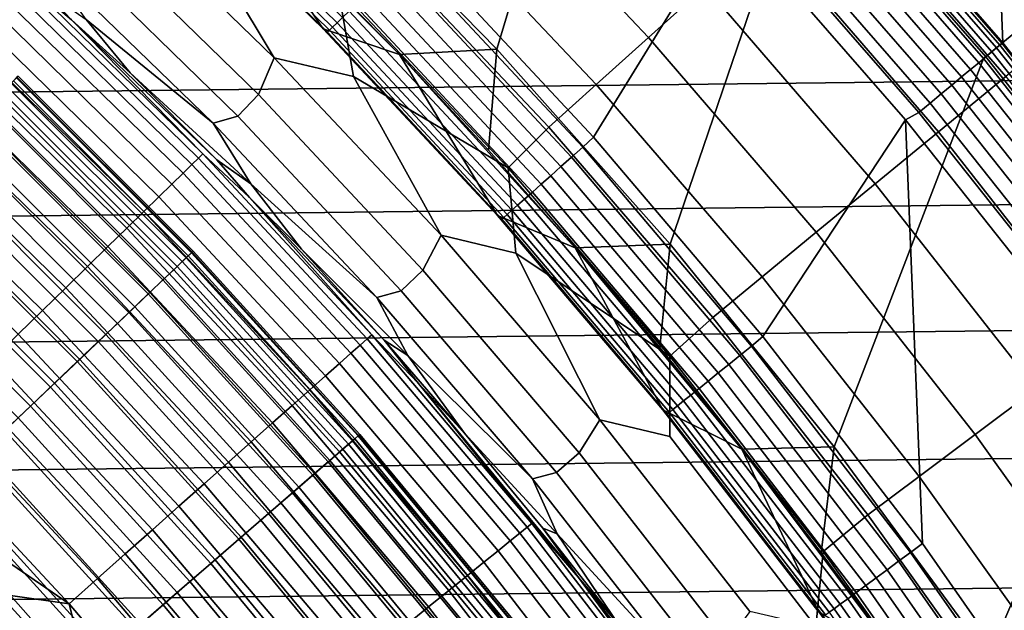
# Model space of a CAD drawing. Header units: metres. Extents: x -109 to 109, y -342 to 66.
# Tile 421 of 512: x 14.5 to 18.47, y 13.04 to 15.43. Entities that reach past the tile are written whole.
import ezdxf

# ---------------------------------------------------------------- set-up
doc = ezdxf.new("R2010")
doc.units = ezdxf.units.M
doc.layers.add('solid_K_24_62_16_000B91', color=7, linetype='CONTINUOUS')

msp = doc.modelspace()

# ---------------------------------------------------------------- linework, layer by layer
at = {"layer": 'solid_K_24_62_16_000B91'}
for points in [[(17.736244, 16.168659, 31), (18.464031, 15.332304, 31), (18.281128, 19.986979, 31)], [(18.464031, 15.332304, 31), (19.152418, 14.463225, 31), (19.15999, 19.146114, 31), (18.281128, 19.986979, 31)], [(15.687549, 16.059368, 34.599998), (16.101273, 17.662361, 34.599998), (16.900074, 16.899632, 34.599998), (16.422916, 15.306545, 34.599998)], [(16.422916, 15.306545, 34.599998), (16.900074, 16.899632, 34.599998), (17.662209, 16.10144, 34.599998), (17.122087, 14.520212, 34.599998)], [(16.094181, 15.723463, 34), (16.813553, 14.951735, 34), (17.359108, 15.840181, 34), (16.608578, 16.625435, 34)], [(17.034887, 15.353917, -24.327097), (16.322817, 16.108873, -24.327097), (16.541517, 16.324699, -23.93474), (17.263128, 15.559628, -23.93474)], [(17.883921, 16.303537, 34.900002), (18.617741, 15.460262, 34.900002), (18.386925, 15.268626, 34.599998), (17.662209, 16.10144, 34.599998)], [(18.476368, 15.196112, -23.208817), (17.76996, 16.016443, -23.208817), (18.046722, 16.265902, -22.877867), (18.764132, 15.432793, -22.877867)], [(20.933084, 16.184866, 84.926178), (-21.297634, 15.704048, 84.926178), (-21.651068, 15.215158, 84.926178), (21.297628, 15.704056, 84.926178)], [(17.73358, 16.166292, 33.559608), (18.461271, 15.330046, 33.559608), (18.464014, 15.332324, 33.5), (17.736214, 16.168695, 33.5)], [(17.736214, 16.168695, 33.5), (18.464014, 15.332324, 33.5), (18.464031, 15.332304, 31), (17.736244, 16.168659, 31)], [(15.778442, 15.41279, 34.268066), (15.038668, 16.135422, 34.268066), (15.021794, 16.117317, 34.323208), (15.760738, 15.395497, 34.323208)], [(15.800776, 15.434607, 34.216316), (15.059954, 16.15826, 34.216316), (15.038668, 16.135422, 34.268066), (15.778442, 15.41279, 34.268066)], [(18.420126, 15.295878, 33.731934), (17.694056, 16.130262, 33.731934), (17.670982, 16.10923, 33.783684), (18.396109, 15.275933, 33.783684)], [(18.439167, 15.311689, 33.676792), (17.712345, 16.146936, 33.676792), (17.694056, 16.130262, 33.731934), (18.420126, 15.295878, 33.731934)], [(18.452948, 15.323133, 33.619072), (17.725584, 16.159004, 33.619072), (17.712345, 16.146936, 33.676792), (18.439167, 15.311689, 33.676792)], [(18.461271, 15.330046, 33.559608), (17.73358, 16.166292, 33.559608), (17.725584, 16.159004, 33.619072), (18.452948, 15.323133, 33.619072)], [(14.523363, 15.582537, -29.41346), (13.956932, 16.107208, -29.262819), (14.585485, 15.554996, -28.956398), (14.707539, 15.424863, -29.262819)], [(15.55635, 15.556349, 34.5), (15.181739, 15.922149, 34.5), (14.984958, 16.107483, 37.75), (15.722597, 15.388306, 37.75)], [(15.285341, 16.030622, 37.599998), (15.722597, 15.388306, 37.75), (14.984958, 16.107483, 37.75)], [(15.747924, 15.382979, 34.380928), (15.00958, 16.104212, 34.380928), (15.002203, 16.096298, 34.440392), (15.740184, 15.37542, 34.440392)], [(15.740184, 15.37542, 34.440392), (15.002203, 16.096298, 34.440392), (15.55635, 15.556349, 34.5)], [(15.760738, 15.395497, 34.323208), (15.021794, 16.117317, 34.323208), (15.00958, 16.104212, 34.380928), (15.747924, 15.382979, 34.380928)], [(16.824547, 15.164344, -24.737186), (16.121269, 15.909978, -24.737186), (16.322817, 16.108873, -24.327097), (17.034887, 15.353917, -24.327097)], [(17.122087, 14.520212, 34.599998), (17.662209, 16.10144, 34.599998), (18.386925, 15.268626, 34.599998), (17.784119, 13.701372, 34.599998)], [(18.396109, 15.275933, 33.783684), (17.670982, 16.10923, 33.783684), (17.643465, 16.084145, 33.831291), (18.36746, 15.252145, 33.831291)], [(16.030857, 15.285094, 34.900002), (15.662587, 15.662243, 34.900002), (15.687549, 16.059368, 34.599998), (16.422916, 15.306545, 34.599998)], [(18.334604, 15.224861, 33.874054), (17.611904, 16.055372, 33.874054), (17.576759, 16.023333, 33.911354), (18.298018, 15.19448, 33.911354)], [(18.36746, 15.252145, 33.831291), (17.643465, 16.084145, 33.831291), (17.611904, 16.055372, 33.874054), (18.334604, 15.224861, 33.874054)], [(16.030622, 15.285341, 37.599998), (15.722597, 15.388306, 37.75), (15.285341, 16.030622, 37.599998)], [(15.285341, 16.030622, 37.599998), (15.662587, 15.662243, 34.900002), (16.030857, 15.285094, 34.900002), (16.030622, 15.285341, 37.599998)], [(18.204458, 14.972477, -23.561533), (17.508448, 15.780736, -23.561533), (17.76996, 16.016443, -23.208817), (18.476368, 15.196112, -23.208817)], [(18.298018, 15.19448, 33.911354), (17.576759, 16.023333, 33.911354), (17.538546, 15.988497, 33.942642), (18.258236, 15.161446, 33.942642)], [(18.258236, 15.161446, 33.942642), (17.538546, 15.988497, 33.942642), (17.497822, 15.951371, 33.967464), (18.215839, 15.126241, 33.967464)], [(14.820404, 15.956532, -26.524464), (15.525046, 15.271812, -26.524464), (15.461105, 15.123929, -26.999956), (14.766891, 15.802467, -26.999956)], [(15.160797, 15.87976, -26.058783), (15.525046, 15.271812, -26.524464), (14.820404, 15.956532, -26.524464)], [(18.215839, 15.126241, 33.967464), (17.497822, 15.951371, 33.967464), (17.455181, 15.9125, 33.985455), (18.17145, 15.08938, 33.985455)], [(18.916716, 15.097927, 37.480381), (18.617893, 15.460079, 37.401829), (18.202284, 15.952004, 37.480381)], [(18.916716, 15.097927, 37.480381), (18.202284, 15.952004, 37.480381), (18.588095, 15.515179, 37.558521)], [(16.121269, 15.909978, -24.737186), (16.824547, 15.164344, -24.737186), (16.632864, 14.991592, -25.16353), (15.937598, 15.728731, -25.16353)], [(18.17145, 15.08938, 33.985455), (17.455181, 15.9125, 33.985455), (17.411249, 15.87245, 33.996353), (18.125715, 15.051402, 33.996353)], [(18.973551, 15.066098, 37.635696), (18.258488, 15.925155, 37.635696), (18.659203, 15.487122, 37.711193)], [(18.588095, 15.515179, 37.558521), (18.258488, 15.925155, 37.635696), (18.973551, 15.066098, 37.635696)], [(15.781659, 15.55647, -25.604593), (15.845578, 15.19652, -26.058783), (15.525046, 15.271812, -26.524464), (15.160797, 15.87976, -26.058783)], [(18.125715, 15.051402, 33.996353), (17.411249, 15.87245, 33.996353), (17.359108, 15.840181, 34), (18.072548, 15.021085, 34)], [(16.813553, 14.951735, 34), (17.495951, 14.147143, 34), (18.072548, 15.021085, 34), (17.359108, 15.840181, 34)], [(14.766891, 15.802467, -26.999956), (15.461105, 15.123929, -26.999956), (15.378493, 15.036206, -27.483545), (14.688601, 15.710842, -27.483545)], [(17.949389, 14.762693, -23.93474), (17.263128, 15.559628, -23.93474), (17.508448, 15.780736, -23.561533), (18.204458, 14.972477, -23.561533)], [(21.297628, 15.704056, 84.926178), (-21.651068, 15.215158, 84.926178), (-21.993343, 14.718262, 84.926178), (21.651062, 15.215167, 84.926178)], [(15.378493, 15.036206, -27.483545), (15.278309, 15.008195, -27.97349), (14.586724, 15.681202, -27.97349), (14.688601, 15.710842, -27.483545)], [(15.937598, 15.728731, -25.16353), (16.632864, 14.991592, -25.16353), (16.468561, 14.827374, -25.604593), (15.781659, 15.55647, -25.604593)], [(16.769518, 14.910562, 34.003647), (16.813553, 14.951735, 34), (16.094181, 15.723463, 34), (16.052195, 15.680199, 34.003647)], [(14.586724, 15.681202, -27.97349), (15.278309, 15.008195, -27.97349), (14.766668, 15.426724, -28.468019)], [(16.769518, 14.910562, 34.003647), (16.052195, 15.680199, 34.003647), (16.009668, 15.638658, 34.014545), (16.72509, 14.87106, 34.014545)], [(16.72509, 14.87106, 34.014545), (16.009668, 15.638658, 34.014545), (15.968393, 15.59834, 34.032536), (16.681973, 14.832721, 34.032536)], [(14.523363, 15.582537, -29.41346), (15.237789, 14.884667, -29.41346), (15.220102, 14.86739, -29.565153), (14.506505, 15.564449, -29.565153)], [(14.523363, 15.582537, -29.41346), (14.707539, 15.424863, -29.262819), (15.237789, 14.884667, -29.41346)], [(16.681973, 14.832721, 34.032536), (15.968393, 15.59834, 34.032536), (15.928973, 15.559833, 34.057358), (16.640789, 14.796103, 34.057358)], [(14.480886, 15.536962, -29.714186), (15.193222, 14.841132, -29.714186), (15.157346, 14.806087, -29.859468), (14.446692, 15.500273, -29.859468)], [(14.506505, 15.564449, -29.565153), (15.220102, 14.86739, -29.565153), (15.193222, 14.841132, -29.714186), (14.480886, 15.536962, -29.714186)], [(14.766668, 15.426724, -28.468019), (14.94351, 15.211371, -28.956398), (14.707539, 15.424863, -29.262819), (14.585485, 15.554996, -28.956398)], [(15.740184, 15.37542, 34.440392), (15.55635, 15.556349, 34.5), (15.722597, 15.388306, 37.75), (15.922149, 15.181738, 34.5)], [(15.781659, 15.55647, -25.604593), (16.468561, 14.827374, -25.604593), (15.845578, 15.19652, -26.058783)], [(16.640789, 14.796103, 34.057358), (15.928973, 15.559833, 34.057358), (15.891983, 15.5237, 34.088646), (16.602146, 14.761744, 34.088646)], [(17.712074, 14.567519, -24.327097), (17.034887, 15.353917, -24.327097), (17.263128, 15.559628, -23.93474), (17.949389, 14.762693, -23.93474)], [(14.446692, 15.500273, -29.859468), (15.157346, 14.806087, -29.859468), (15.112734, 14.762509, -29.999943), (14.404171, 15.454652, -29.999943)], [(16.602146, 14.761744, 34.088646), (15.891983, 15.5237, 34.088646), (15.857964, 15.490469, 34.125946), (16.566607, 14.730145, 34.125946)], [(14.404171, 15.454652, -29.999943), (15.112734, 14.762509, -29.999943), (15.059711, 14.710716, -30.134586), (14.353635, 15.400431, -30.134586)], [(16.534691, 14.701766, 34.168709), (15.827413, 15.460626, 34.168709), (15.800776, 15.434607, 34.216316), (16.506865, 14.677024, 34.216316)], [(16.566607, 14.730145, 34.125946), (15.857964, 15.490469, 34.125946), (15.827413, 15.460626, 34.168709), (16.534691, 14.701766, 34.168709)], [(18.617741, 15.460262, 34.900002), (19.312159, 14.583571, 34.900002), (19.072733, 14.402808, 34.599998), (18.386925, 15.268626, 34.599998)], [(15.237789, 14.884667, -29.41346), (14.707539, 15.424863, -29.262819), (15.293441, 14.859508, -28.956398), (15.42483, 14.707573, -29.262819)], [(14.94351, 15.211371, -28.956398), (15.293441, 14.859508, -28.956398), (14.707539, 15.424863, -29.262819)], [(15.278309, 15.008195, -27.97349), (15.430389, 14.762838, -28.468019), (14.94351, 15.211371, -28.956398), (14.766668, 15.426724, -28.468019)], [(16.483532, 14.656279, 34.268066), (15.778442, 15.41279, 34.268066), (15.760738, 15.395497, 34.323208), (16.465038, 14.639834, 34.323208)], [(16.506865, 14.677024, 34.216316), (15.800776, 15.434607, 34.216316), (15.778442, 15.41279, 34.268066), (16.483532, 14.656279, 34.268066)], [(14.353635, 15.400431, -30.134586), (15.059711, 14.710716, -30.134586), (14.998667, 14.651086, -30.262415), (14.295452, 15.338004, -30.262415)], [(16.278931, 14.798528, 34.5), (15.922149, 15.181738, 34.5), (15.722597, 15.388306, 37.75), (16.425758, 14.635384, 37.75)], [(16.030622, 15.285341, 37.599998), (16.425758, 14.635384, 37.75), (15.722597, 15.388306, 37.75)], [(16.451651, 14.627931, 34.380928), (15.747924, 15.382979, 34.380928), (15.740184, 15.37542, 34.440392), (16.443565, 14.620742, 34.440392)], [(15.740184, 15.37542, 34.440392), (15.922149, 15.181738, 34.5), (16.278931, 14.798528, 34.5)], [(16.443565, 14.620742, 34.440392), (15.740184, 15.37542, 34.440392), (16.278931, 14.798528, 34.5)], [(16.465038, 14.639834, 34.323208), (15.760738, 15.395497, 34.323208), (15.747924, 15.382979, 34.380928), (16.451651, 14.627931, 34.380928)], [(14.295452, 15.338004, -30.262415), (14.998667, 14.651086, -30.262415), (14.930043, 14.584053, -30.382496), (14.230046, 15.267828, -30.382496)], [(17.493372, 14.387656, -24.737186), (16.824547, 15.164344, -24.737186), (17.034887, 15.353917, -24.327097), (17.712074, 14.567519, -24.327097)], [(16.030857, 15.285094, 34.900002), (16.422916, 15.306545, 34.599998), (16.38986, 14.899496, 34.900002)], [(16.739656, 14.505392, 34.900002), (16.38986, 14.899496, 34.900002), (16.422916, 15.306545, 34.599998), (17.122087, 14.520212, 34.599998)], [(19.106888, 14.428852, 33.731934), (18.420126, 15.295878, 33.731934), (18.396109, 15.275933, 33.783684), (19.081974, 14.410038, 33.783684)], [(19.126638, 14.443767, 33.676792), (18.439167, 15.311689, 33.676792), (18.420126, 15.295878, 33.731934), (19.106888, 14.428852, 33.731934)], [(19.140934, 14.454562, 33.619072), (18.452948, 15.323133, 33.619072), (18.439167, 15.311689, 33.676792), (19.126638, 14.443767, 33.676792)], [(19.149569, 14.461082, 33.559608), (18.461271, 15.330046, 33.559608), (18.452948, 15.323133, 33.619072), (19.140934, 14.454562, 33.619072)], [(18.461271, 15.330046, 33.559608), (19.149569, 14.461082, 33.559608), (19.152412, 14.463232, 33.5), (18.464014, 15.332324, 33.5)], [(18.464014, 15.332324, 33.5), (19.152412, 14.463232, 33.5), (19.152418, 14.463225, 31), (18.464031, 15.332304, 31)], [(14.230046, 15.267828, -30.382496), (14.930043, 14.584053, -30.382496), (14.854342, 14.510106, -30.493958), (14.157894, 15.190414, -30.493958)], [(15.525046, 15.271812, -26.524464), (16.198086, 14.556006, -26.524464), (16.124174, 14.414924, -26.999956), (15.461105, 15.123929, -26.999956)], [(15.845578, 15.19652, -26.058783), (16.198086, 14.556006, -26.524464), (15.525046, 15.271812, -26.524464)], [(16.739897, 14.505116, 37.599998), (16.425758, 14.635384, 37.75), (16.030622, 15.285341, 37.599998)], [(16.739897, 14.505116, 37.599998), (16.030622, 15.285341, 37.599998), (16.38986, 14.899496, 34.900002), (16.739656, 14.505392, 34.900002)], [(16.030622, 15.285341, 37.599998), (16.030857, 15.285094, 34.900002), (16.38986, 14.899496, 34.900002)], [(17.784119, 13.701372, 34.599998), (18.386925, 15.268626, 34.599998), (19.072733, 14.402808, 34.599998), (18.406809, 12.852705, 34.599998)], [(19.081974, 14.410038, 33.783684), (18.396109, 15.275933, 33.783684), (18.36746, 15.252145, 33.831291), (19.052259, 14.387598, 33.831291)], [(21.651062, 15.215167, 84.926178), (-21.993343, 14.718262, 84.926178), (-22.324163, 14.213779, 84.926178), (21.993338, 14.71827, 84.926178)], [(19.018177, 14.36186, 33.874054), (18.334604, 15.224861, 33.874054), (18.298018, 15.19448, 33.911354), (18.980227, 14.333201, 33.911354)], [(19.052259, 14.387598, 33.831291), (18.36746, 15.252145, 33.831291), (18.334604, 15.224861, 33.874054), (19.018177, 14.36186, 33.874054)], [(14.157894, 15.190414, -30.493958), (14.854342, 14.510106, -30.493958), (14.772115, 14.429784, -30.595985), (14.079522, 15.106327, -30.595985)], [(14.44937, 15.154064, -32.508709), (15.154064, 14.44937, -32.508709), (15.178654, 14.472816, -32.670647), (14.472816, 15.178654, -32.670647)], [(14.484904, 15.191331, -63.279659), (15.191331, 14.484904, -63.279659), (15.169505, 14.464093, -63.563889), (14.464093, 15.169505, -63.563889)], [(14.472816, 15.178654, -32.670647), (15.178654, 14.472816, -32.670647), (15.193471, 14.486945, -32.834843), (14.486945, 15.193471, -32.834843)], [(15.191331, 14.484904, -63.279659), (14.484904, 15.191331, -63.279659), (14.491659, 15.198415, -63), (15.198415, 14.491659, -63)], [(14.486945, 15.193471, -32.834843), (15.193471, 14.486945, -32.834843), (15.198416, 14.491658, -33), (14.49166, 15.198414, -33)], [(14.49166, 15.198414, -33), (15.198416, 14.491658, -33), (15.198415, 14.491659, -63), (14.491659, 15.198415, -63)], [(15.430389, 14.762838, -28.468019), (15.293441, 14.859508, -28.956398), (14.94351, 15.211371, -28.956398)], [(16.468561, 14.827374, -25.604593), (16.499598, 14.483778, -26.058783), (16.198086, 14.556006, -26.524464), (15.845578, 15.19652, -26.058783)], [(18.863192, 14.133556, -23.561533), (18.204458, 14.972477, -23.561533), (18.476368, 15.196112, -23.208817), (19.144938, 14.344661, -23.208817)], [(18.980227, 14.333201, 33.911354), (18.298018, 15.19448, 33.911354), (18.258236, 15.161446, 33.942642), (18.938961, 14.30204, 33.942642)], [(14.416767, 15.11987, -32.350132), (15.11987, 14.416767, -32.350132), (15.154064, 14.44937, -32.508709), (14.44937, 15.154064, -32.508709)], [(14.464093, 15.169505, -63.563889), (15.169505, 14.464093, -63.563889), (15.133045, 14.429329, -63.845238), (14.429329, 15.133045, -63.845238)], [(16.824547, 15.164344, -24.737186), (17.493372, 14.387656, -24.737186), (17.294069, 14.223754, -25.16353), (16.632864, 14.991592, -25.16353)], [(18.938961, 14.30204, 33.942642), (18.258236, 15.161446, 33.942642), (18.215839, 15.126241, 33.967464), (18.894985, 14.26883, 33.967464)], [(14.079522, 15.106327, -30.595985), (14.772115, 14.429784, -30.595985), (14.683962, 14.343674, -30.687834), (13.995502, 15.016179, -30.687834)], [(14.37523, 15.076307, -32.196003), (15.076307, 14.37523, -32.196003), (15.11987, 14.416767, -32.350132), (14.416767, 15.11987, -32.350132)], [(14.429329, 15.133045, -63.845238), (15.133045, 14.429329, -63.845238), (15.082137, 14.380789, -64.122269), (14.380789, 15.082137, -64.122269)], [(15.461105, 15.123929, -26.999956), (16.124174, 14.414924, -26.999956), (16.037432, 14.331306, -27.483545), (15.378493, 15.036206, -27.483545)], [(18.894985, 14.26883, 33.967464), (18.215839, 15.126241, 33.967464), (18.17145, 15.08938, 33.985455), (18.84894, 14.234059, 33.985455)], [(14.380789, 15.082137, -64.122269), (15.082137, 14.380789, -64.122269), (15.017042, 14.318721, -64.393578), (14.318721, 15.017042, -64.393578)], [(14.325043, 15.023672, -32.047379), (15.023672, 14.325043, -32.047379), (15.076307, 14.37523, -32.196003), (14.37523, 15.076307, -32.196003)], [(18.84894, 14.234059, 33.985455), (18.17145, 15.08938, 33.985455), (18.125715, 15.051402, 33.996353), (18.8015, 14.198234, 33.996353)], [(13.995502, 15.016179, -30.687834), (14.683962, 14.343674, -30.687834), (14.590524, 14.252401, -30.768835), (13.906446, 14.920628, -30.768835)], [(14.318721, 15.017042, -64.393578), (15.017042, 14.318721, -64.393578), (14.938091, 14.243442, -64.657761), (14.243442, 14.938091, -64.657761)], [(14.266549, 14.962326, -31.905273), (14.962326, 14.266549, -31.905273), (15.023672, 14.325043, -32.047379), (14.325043, 15.023672, -32.047379)], [(16.037432, 14.331306, -27.483545), (15.938874, 14.304716, -27.97349), (15.278309, 15.008195, -27.97349), (15.378493, 15.036206, -27.483545)], [(17.495951, 14.147143, 34), (18.139885, 13.311446, 34), (18.072548, 15.021085, 34)], [(18.8015, 14.198234, 33.996353), (18.125715, 15.051402, 33.996353), (18.072548, 15.021085, 34), (18.747402, 14.16986, 34)], [(18.139885, 13.311446, 34), (18.743938, 12.446476, 34), (18.747402, 14.16986, 34), (18.072548, 15.021085, 34)], [(15.278309, 15.008195, -27.97349), (15.938874, 14.304716, -27.97349), (15.430389, 14.762838, -28.468019)], [(16.632864, 14.991592, -25.16353), (17.294069, 14.223754, -25.16353), (17.121813, 14.067979, -25.604593), (16.468561, 14.827374, -25.604593)], [(14.243442, 14.938091, -64.657761), (14.938091, 14.243442, -64.657761), (14.845689, 14.155335, -64.913483), (14.155335, 14.845689, -64.913483)], [(14.20015, 14.892688, -31.770662), (14.892688, 14.200149, -31.770662), (14.962326, 14.266549, -31.905273), (14.266549, 14.962326, -31.905273)], [(17.449978, 14.108148, 34.003647), (17.495951, 14.147143, 34), (16.813553, 14.951735, 34), (16.769518, 14.910562, 34.003647)], [(18.59889, 13.935528, -23.93474), (17.949389, 14.762693, -23.93474), (18.204458, 14.972477, -23.561533), (18.863192, 14.133556, -23.561533)], [(13.906446, 14.920628, -30.768835), (14.590524, 14.252401, -30.768835), (14.492484, 14.156633, -30.8384), (13.813002, 14.820369, -30.8384)], [(17.449978, 14.108148, 34.003647), (16.769518, 14.910562, 34.003647), (16.72509, 14.87106, 34.014545), (17.403748, 14.070772, 34.014545)], [(14.126298, 14.815235, -31.644464), (14.815235, 14.126298, -31.644464), (14.892688, 14.200149, -31.770662), (14.20015, 14.892688, -31.770662)], [(15.220102, 14.86739, -29.565153), (15.900242, 14.137648, -29.565153), (15.872161, 14.112679, -29.714186), (15.193222, 14.841132, -29.714186)], [(15.237789, 14.884667, -29.41346), (15.918719, 14.154078, -29.41346), (15.900242, 14.137648, -29.565153), (15.220102, 14.86739, -29.565153)], [(15.237789, 14.884667, -29.41346), (15.42483, 14.707573, -29.262819), (15.918719, 14.154078, -29.41346)], [(15.430389, 14.762838, -28.468019), (15.635089, 14.499597, -28.956398), (15.42483, 14.707573, -29.262819), (15.293441, 14.859508, -28.956398)], [(17.403748, 14.070772, 34.014545), (16.72509, 14.87106, 34.014545), (16.681973, 14.832721, 34.032536), (17.358879, 14.034496, 34.032536)], [(14.155335, 14.845689, -64.913483), (14.845689, 14.155335, -64.913483), (14.740306, 14.054853, -65.159439), (14.054853, 14.740306, -65.159439)], [(15.193222, 14.841132, -29.714186), (15.872161, 14.112679, -29.714186), (15.834681, 14.079354, -29.859468), (15.157346, 14.806087, -29.859468)], [(16.468561, 14.827374, -25.604593), (17.121813, 14.067979, -25.604593), (16.499598, 14.483778, -26.058783)], [(17.358879, 14.034496, 34.032536), (16.681973, 14.832721, 34.032536), (16.640789, 14.796103, 34.057358), (17.316027, 13.99985, 34.057358)], [(14.045501, 14.730497, -31.527544), (14.730497, 14.045501, -31.527544), (14.815235, 14.126298, -31.644464), (14.126298, 14.815235, -31.644464)], [(15.157346, 14.806087, -29.859468), (15.834681, 14.079354, -29.859468), (15.788075, 14.037915, -29.999943), (15.112734, 14.762509, -29.999943)], [(16.443565, 14.620742, 34.440392), (16.278931, 14.798528, 34.5), (16.425758, 14.635384, 37.75), (16.626492, 14.406936, 34.5)], [(17.316027, 13.99985, 34.057358), (16.640789, 14.796103, 34.057358), (16.602146, 14.761744, 34.088646), (17.275816, 13.96734, 34.088646)], [(14.054853, 14.740306, -65.159439), (14.740306, 14.054853, -65.159439), (14.62248, 13.942507, -65.394363), (13.942507, 14.62248, -65.394363)], [(15.112734, 14.762509, -29.999943), (15.788075, 14.037915, -29.999943), (15.732684, 13.988665, -30.134586), (15.059711, 14.710716, -30.134586)], [(15.938874, 14.304716, -27.97349), (16.064293, 14.070423, -28.468019), (15.635089, 14.499597, -28.956398), (15.430389, 14.762838, -28.468019)], [(17.275816, 13.96734, 34.088646), (16.602146, 14.761744, 34.088646), (16.566607, 14.730145, 34.125946), (17.238834, 13.937441, 34.125946)], [(18.352989, 13.751289, -24.327097), (17.712074, 14.567519, -24.327097), (17.949389, 14.762693, -23.93474), (18.59889, 13.935528, -23.93474)], [(21.993338, 14.71827, 84.926178), (-22.324163, 14.213779, 84.926178), (-22.643452, 13.701841, 84.926178), (22.32416, 14.213788, 84.926178)], [(13.958311, 14.639055, -31.420704), (14.639055, 13.958311, -31.420704), (14.730497, 14.045501, -31.527544), (14.045501, 14.730497, -31.527544)], [(15.059711, 14.710716, -30.134586), (15.732684, 13.988665, -30.134586), (15.668911, 13.931961, -30.262415), (14.998667, 14.651086, -30.262415)], [(15.918719, 14.154078, -29.41346), (15.42483, 14.707573, -29.262819), (15.968269, 14.131832, -28.956398), (16.107182, 13.956963, -29.262819)], [(15.635089, 14.499597, -28.956398), (15.968269, 14.131832, -28.956398), (15.42483, 14.707573, -29.262819)], [(17.205622, 13.910589, 34.168709), (16.534691, 14.701766, 34.168709), (16.506865, 14.677024, 34.216316), (17.176666, 13.887178, 34.216316)], [(17.238834, 13.937441, 34.125946), (16.566607, 14.730145, 34.125946), (16.534691, 14.701766, 34.168709), (17.205622, 13.910589, 34.168709)], [(17.176666, 13.887178, 34.216316), (16.506865, 14.677024, 34.216316), (16.483532, 14.656279, 34.268066), (17.152388, 13.86755, 34.268066)], [(13.942507, 14.62248, -65.394363), (14.62248, 13.942507, -65.394363), (14.492814, 13.81887, -65.617065), (13.81887, 14.492814, -65.617065)], [(13.865325, 14.541534, -31.324673), (14.541534, 13.865325, -31.324673), (14.639055, 13.958311, -31.420704), (13.958311, 14.639055, -31.420704)], [(14.998667, 14.651086, -30.262415), (15.668911, 13.931961, -30.262415), (15.597221, 13.868218, -30.382496), (14.930043, 14.584053, -30.382496)], [(16.964634, 14.007184, 34.5), (16.626492, 14.406936, 34.5), (16.425758, 14.635384, 37.75), (17.092901, 13.850369, 37.75)], [(16.739897, 14.505116, 37.599998), (17.092901, 13.850369, 37.75), (16.425758, 14.635384, 37.75)], [(17.119211, 13.840727, 34.380928), (16.451651, 14.627931, 34.380928), (16.443565, 14.620742, 34.440392), (17.110798, 13.833925, 34.440392)], [(16.443565, 14.620742, 34.440392), (16.626492, 14.406936, 34.5), (16.964634, 14.007184, 34.5)], [(17.110798, 13.833925, 34.440392), (16.443565, 14.620742, 34.440392), (16.964634, 14.007184, 34.5)], [(17.133142, 13.85199, 34.323208), (16.465038, 14.639834, 34.323208), (16.451651, 14.627931, 34.380928), (17.119211, 13.840727, 34.380928)], [(17.152388, 13.86755, 34.268066), (16.483532, 14.656279, 34.268066), (16.465038, 14.639834, 34.323208), (17.133142, 13.85199, 34.323208)], [(14.930043, 14.584053, -30.382496), (15.597221, 13.868218, -30.382496), (15.518137, 13.797901, -30.493958), (14.854342, 14.510106, -30.493958)], [(13.767179, 14.438602, -31.240108), (14.438602, 13.767179, -31.240108), (14.541534, 13.865325, -31.324673), (13.865325, 14.541534, -31.324673)], [(16.198086, 14.556006, -26.524464), (16.838154, 13.810571, -26.524464), (16.754761, 13.67688, -26.999956), (16.124174, 14.414924, -26.999956)], [(16.499598, 14.483778, -26.058783), (16.838154, 13.810571, -26.524464), (16.198086, 14.556006, -26.524464)], [(18.126373, 13.581506, -24.737186), (17.493372, 14.387656, -24.737186), (17.712074, 14.567519, -24.327097), (18.352989, 13.751289, -24.327097)], [(14.854342, 14.510106, -30.493958), (15.518137, 13.797901, -30.493958), (15.432236, 13.721522, -30.595985), (14.772115, 14.429784, -30.595985)], [(16.064293, 14.070423, -28.468019), (15.968269, 14.131832, -28.956398), (15.635089, 14.499597, -28.956398)], [(16.739656, 14.505392, 34.900002), (17.122087, 14.520212, 34.599998), (17.080208, 14.102802, 34.900002)], [(16.739897, 14.505116, 37.599998), (16.739656, 14.505392, 34.900002), (17.080208, 14.102802, 34.900002)], [(17.411068, 13.692231, 37.599998), (17.092901, 13.850369, 37.75), (16.739897, 14.505116, 37.599998)], [(17.411068, 13.692231, 37.599998), (16.739897, 14.505116, 37.599998), (17.080208, 14.102802, 34.900002), (17.411108, 13.69218, 34.900002)], [(17.411108, 13.69218, 34.900002), (17.080208, 14.102802, 34.900002), (17.122087, 14.520212, 34.599998), (17.784119, 13.701372, 34.599998)], [(15.169505, 14.464093, -63.563889), (15.840552, 13.725917, -63.563889), (15.80248, 13.692926, -63.845238), (15.133045, 14.429329, -63.845238)], [(15.154064, 14.44937, -32.508709), (15.824429, 13.711946, -32.508709), (15.850105, 13.734195, -32.670647), (15.178654, 14.472816, -32.670647)], [(15.191331, 14.484904, -63.279659), (15.863343, 13.745666, -63.279659), (15.840552, 13.725917, -63.563889), (15.169505, 14.464093, -63.563889)], [(15.178654, 14.472816, -32.670647), (15.850105, 13.734195, -32.670647), (15.865579, 13.747602, -32.834843), (15.193471, 14.486945, -32.834843)], [(15.863343, 13.745666, -63.279659), (15.191331, 14.484904, -63.279659), (15.198415, 14.491659, -63), (15.870741, 13.752075, -63)], [(15.193471, 14.486945, -32.834843), (15.865579, 13.747602, -32.834843), (15.870742, 13.752074, -33), (15.198416, 14.491658, -33)], [(15.198416, 14.491658, -33), (15.870742, 13.752074, -33), (15.870741, 13.752075, -63), (15.198415, 14.491659, -63)], [(17.121813, 14.067979, -25.604593), (17.121588, 13.742919, -26.058783), (16.838154, 13.810571, -26.524464), (16.499598, 14.483778, -26.058783)], [(14.772115, 14.429784, -30.595985), (15.432236, 13.721522, -30.595985), (15.340142, 13.639638, -30.687834), (14.683962, 14.343674, -30.687834)], [(15.133045, 14.429329, -63.845238), (15.80248, 13.692926, -63.845238), (15.74932, 13.646864, -64.122269), (15.082137, 14.380789, -64.122269)], [(15.11987, 14.416767, -32.350132), (15.788722, 13.681005, -32.350132), (15.824429, 13.711946, -32.508709), (15.154064, 14.44937, -32.508709)], [(15.082137, 14.380789, -64.122269), (15.74932, 13.646864, -64.122269), (15.681345, 13.587963, -64.393578), (15.017042, 14.318721, -64.393578)], [(15.076307, 14.37523, -32.196003), (15.743232, 13.641588, -32.196003), (15.788722, 13.681005, -32.350132), (15.11987, 14.416767, -32.350132)], [(16.124174, 14.414924, -26.999956), (16.754761, 13.67688, -26.999956), (16.664091, 13.597559, -27.483545), (16.037432, 14.331306, -27.483545)], [(17.493372, 14.387656, -24.737186), (18.126373, 13.581506, -24.737186), (17.919861, 13.426788, -25.16353), (17.294069, 14.223754, -25.16353)], [(18.98876, 11.976199, 34.599998), (18.406809, 12.852705, 34.599998), (19.072733, 14.402808, 34.599998)], [(14.683962, 14.343674, -30.687834), (15.340142, 13.639638, -30.687834), (15.24253, 13.552846, -30.768835), (14.590524, 14.252401, -30.768835)], [(15.023672, 14.325043, -32.047379), (15.688269, 13.593962, -32.047379), (15.743232, 13.641588, -32.196003), (15.076307, 14.37523, -32.196003)], [(15.017042, 14.318721, -64.393578), (15.681345, 13.587963, -64.393578), (15.598902, 13.516525, -64.657761), (14.938091, 14.243442, -64.657761)], [(14.962326, 14.266549, -31.905273), (15.624208, 13.538453, -31.905273), (15.688269, 13.593962, -32.047379), (15.023672, 14.325043, -32.047379)], [(16.664091, 13.597559, -27.483545), (16.56708, 13.572196, -27.97349), (15.938874, 14.304716, -27.97349), (16.037432, 14.331306, -27.483545)], [(15.938874, 14.304716, -27.97349), (16.56708, 13.572196, -27.97349), (16.064293, 14.070423, -28.468019)], [(14.892688, 14.200149, -31.770662), (15.55149, 13.475443, -31.770662), (15.624208, 13.538453, -31.905273), (14.962326, 14.266549, -31.905273)], [(14.590524, 14.252401, -30.768835), (15.24253, 13.552846, -30.768835), (15.140109, 13.461778, -30.8384), (14.492484, 14.156633, -30.8384)], [(14.938091, 14.243442, -64.657761), (15.598902, 13.516525, -64.657761), (15.502412, 13.432917, -64.913483), (14.845689, 14.155335, -64.913483)], [(17.294069, 14.223754, -25.16353), (17.919861, 13.426788, -25.16353), (17.740078, 13.279839, -25.604593), (17.121813, 14.067979, -25.604593)], [(22.32416, 14.213788, 84.926178), (-22.643452, 13.701841, 84.926178), (-22.950981, 13.182799, 84.926178), (22.643448, 13.701851, 84.926178)], [(14.815235, 14.126298, -31.644464), (15.470611, 13.40536, -31.644464), (15.55149, 13.475443, -31.770662), (14.892688, 14.200149, -31.770662)], [(14.492484, 14.156633, -30.8384), (15.140109, 13.461778, -30.8384), (15.033626, 13.3671, -30.896017), (14.390556, 14.057068, -30.896017)], [(14.845689, 14.155335, -64.913483), (15.502412, 13.432917, -64.913483), (15.392366, 13.337562, -65.159439), (14.740306, 14.054853, -65.159439)], [(15.918719, 14.154078, -29.41346), (16.564657, 13.392374, -29.41346), (16.545429, 13.376829, -29.565153), (15.900242, 14.137648, -29.565153)], [(15.918719, 14.154078, -29.41346), (16.107182, 13.956963, -29.262819), (16.564657, 13.392374, -29.41346)], [(18.092079, 13.274722, 34.003647), (18.139885, 13.311446, 34), (17.495951, 14.147143, 34), (17.449978, 14.108148, 34.003647)], [(14.730497, 14.045501, -31.527544), (15.382125, 13.328687, -31.527544), (15.470611, 13.40536, -31.644464), (14.815235, 14.126298, -31.644464)], [(15.872161, 14.112679, -29.714186), (16.516209, 13.353205, -29.714186), (16.477207, 13.321672, -29.859468), (15.834681, 14.079354, -29.859468)], [(15.900242, 14.137648, -29.565153), (16.545429, 13.376829, -29.565153), (16.516209, 13.353205, -29.714186), (15.872161, 14.112679, -29.714186)], [(15.968269, 14.131832, -28.956398), (16.292801, 13.756414, -28.956398), (16.107182, 13.956963, -29.262819)], [(16.064293, 14.070423, -28.468019), (16.292801, 13.756414, -28.956398), (15.968269, 14.131832, -28.956398)], [(18.092079, 13.274722, 34.003647), (17.449978, 14.108148, 34.003647), (17.403748, 14.070772, 34.014545), (18.044149, 13.239553, 34.014545)], [(15.834681, 14.079354, -29.859468), (16.477207, 13.321672, -29.859468), (16.428711, 13.282464, -29.999943), (15.788075, 14.037915, -29.999943)], [(16.56708, 13.572196, -27.97349), (16.667152, 13.350818, -28.468019), (16.292801, 13.756414, -28.956398), (16.064293, 14.070423, -28.468019)], [(17.121813, 14.067979, -25.604593), (17.740078, 13.279839, -25.604593), (17.710339, 12.97538, -26.058783), (17.121588, 13.742919, -26.058783)], [(18.044149, 13.239553, 34.014545), (17.403748, 14.070772, 34.014545), (17.358879, 14.034496, 34.032536), (17.997629, 13.20542, 34.032536)], [(14.390556, 14.057068, -30.896017), (15.033626, 13.3671, -30.896017), (14.923859, 13.2695, -30.941269), (14.285484, 13.954431, -30.941269)], [(14.740306, 14.054853, -65.159439), (15.392366, 13.337562, -65.159439), (15.269329, 13.230948, -65.394363), (14.62248, 13.942507, -65.394363)], [(14.639055, 13.958311, -31.420704), (15.286637, 13.245947, -31.420704), (15.382125, 13.328687, -31.527544), (14.730497, 14.045501, -31.527544)], [(15.788075, 14.037915, -29.999943), (16.428711, 13.282464, -29.999943), (16.371073, 13.235863, -30.134586), (15.732684, 13.988665, -30.134586)], [(17.997629, 13.20542, 34.032536), (17.358879, 14.034496, 34.032536), (17.316027, 13.99985, 34.057358), (17.953199, 13.172821, 34.057358)], [(15.732684, 13.988665, -30.134586), (16.371073, 13.235863, -30.134586), (16.304712, 13.182211, -30.262415), (15.668911, 13.931961, -30.262415)], [(17.110798, 13.833925, 34.440392), (16.964634, 14.007184, 34.5), (17.092901, 13.850369, 37.75), (17.293169, 13.599498, 34.5)], [(17.953199, 13.172821, 34.057358), (17.316027, 13.99985, 34.057358), (17.275816, 13.96734, 34.088646), (17.911509, 13.142232, 34.088646)], [(14.285484, 13.954431, -30.941269), (14.923859, 13.2695, -30.941269), (14.811605, 13.169691, -30.973827), (14.178033, 13.849469, -30.973827)], [(14.62248, 13.942507, -65.394363), (15.269329, 13.230948, -65.394363), (15.133926, 13.113622, -65.617065), (14.492814, 13.81887, -65.617065)], [(14.541534, 13.865325, -31.324673), (15.184802, 13.157706, -31.324673), (15.286637, 13.245947, -31.420704), (14.639055, 13.958311, -31.420704)], [(16.292801, 13.756414, -28.956398), (16.608509, 13.373546, -28.956398), (16.753042, 13.174735, -29.262819), (16.107182, 13.956963, -29.262819)], [(16.564657, 13.392374, -29.41346), (16.107182, 13.956963, -29.262819), (16.753042, 13.174735, -29.262819)], [(17.911509, 13.142232, 34.088646), (17.275816, 13.96734, 34.088646), (17.238834, 13.937441, 34.125946), (17.873167, 13.114099, 34.125946)], [(15.668911, 13.931961, -30.262415), (16.304712, 13.182211, -30.262415), (16.230114, 13.121899, -30.382496), (15.597221, 13.868218, -30.382496)], [(17.838732, 13.088834, 34.168709), (17.205622, 13.910589, 34.168709), (17.176666, 13.887178, 34.216316), (17.80871, 13.066806, 34.216316)], [(17.873167, 13.114099, 34.125946), (17.238834, 13.937441, 34.125946), (17.205622, 13.910589, 34.168709), (17.838732, 13.088834, 34.168709)], [(18.95632, 12.9069, -24.327097), (18.352989, 13.751289, -24.327097), (18.59889, 13.935528, -23.93474), (19.210306, 13.079824, -23.93474)], [(14.438602, 13.767179, -31.240108), (15.077317, 13.064569, -31.240108), (15.184802, 13.157706, -31.324673), (14.541534, 13.865325, -31.324673)], [(15.597221, 13.868218, -30.382496), (16.230114, 13.121899, -30.382496), (16.14782, 13.055366, -30.493958), (15.518137, 13.797901, -30.493958)], [(17.783539, 13.048336, 34.268066), (17.152388, 13.86755, 34.268066), (17.133142, 13.85199, 34.323208), (17.763586, 13.033696, 34.323208)], [(17.80871, 13.066806, 34.216316), (17.176666, 13.887178, 34.216316), (17.152388, 13.86755, 34.268066), (17.783539, 13.048336, 34.268066)], [(14.178033, 13.849469, -30.973827), (14.811605, 13.169691, -30.973827), (14.697687, 13.0684, -30.993452), (14.068987, 13.74295, -30.993452)], [(17.611908, 13.184109, 34.5), (17.293169, 13.599498, 34.5), (17.092901, 13.850369, 37.75), (17.722563, 13.034983, 37.75)], [(17.411068, 13.692231, 37.599998), (17.722563, 13.034983, 37.75), (17.092901, 13.850369, 37.75)], [(17.749142, 13.023098, 34.380928), (17.119211, 13.840727, 34.380928), (17.110798, 13.833925, 34.440392), (17.740419, 13.016698, 34.440392)], [(17.110798, 13.833925, 34.440392), (17.293169, 13.599498, 34.5), (17.611908, 13.184109, 34.5)], [(17.740419, 13.016698, 34.440392), (17.110798, 13.833925, 34.440392), (17.611908, 13.184109, 34.5)], [(17.763586, 13.033696, 34.323208), (17.133142, 13.85199, 34.323208), (17.119211, 13.840727, 34.380928), (17.749142, 13.023098, 34.380928)], [(14.492814, 13.81887, -65.617065), (15.133926, 13.113622, -65.617065), (14.986851, 12.98618, -65.826408), (14.351969, 13.684574, -65.826408)], [(15.518137, 13.797901, -30.493958), (16.14782, 13.055366, -30.493958), (16.058434, 12.983097, -30.595985), (15.432236, 13.721522, -30.595985)], [(16.838154, 13.810571, -26.524464), (17.443949, 13.037024, -26.524464), (17.351593, 12.911283, -26.999956), (16.754761, 13.67688, -26.999956)], [(17.710339, 12.97538, -26.058783), (17.443949, 13.037024, -26.524464), (16.838154, 13.810571, -26.524464), (17.121588, 13.742919, -26.058783)], [(14.330963, 13.664546, -31.167591), (14.964916, 12.967174, -31.167591), (15.077317, 13.064569, -31.240108), (14.438602, 13.767179, -31.240108)], [(15.863343, 13.745666, -63.279659), (16.49942, 12.975288, -63.279659), (16.475716, 12.956646, -63.563889), (15.840552, 13.725917, -63.563889)], [(15.850105, 13.734195, -32.670647), (16.485653, 12.96446, -32.670647), (16.501745, 12.977116, -32.834843), (15.865579, 13.747602, -32.834843)], [(16.49942, 12.975288, -63.279659), (15.863343, 13.745666, -63.279659), (15.870741, 13.752075, -63), (16.507114, 12.981339, -63)], [(15.865579, 13.747602, -32.834843), (16.501745, 12.977116, -32.834843), (16.507116, 12.981338, -33), (15.870742, 13.752074, -33)], [(15.870742, 13.752074, -33), (16.507116, 12.981338, -33), (16.507114, 12.981339, -63), (15.870741, 13.752075, -63)], [(16.667152, 13.350818, -28.468019), (16.608509, 13.373546, -28.956398), (16.292801, 13.756414, -28.956398)], [(18.722256, 12.747542, -24.737186), (18.126373, 13.581506, -24.737186), (18.352989, 13.751289, -24.327097), (18.95632, 12.9069, -24.327097)], [(14.068987, 13.74295, -30.993452), (14.697687, 13.0684, -30.993452), (14.136015, 13.452419, -31)], [(15.432236, 13.721522, -30.595985), (16.058434, 12.983097, -30.595985), (15.962603, 12.905619, -30.687834), (15.340142, 13.639638, -30.687834)], [(15.788722, 13.681005, -32.350132), (16.421808, 12.914252, -32.350132), (16.458944, 12.943458, -32.508709), (15.824429, 13.711946, -32.508709)], [(15.840552, 13.725917, -63.563889), (16.475716, 12.956646, -63.563889), (16.436117, 12.925505, -63.845238), (15.80248, 13.692926, -63.845238)], [(15.824429, 13.711946, -32.508709), (16.458944, 12.943458, -32.508709), (16.485653, 12.96446, -32.670647), (15.850105, 13.734195, -32.670647)], [(22.643448, 13.701851, 84.926178), (-22.950981, 13.182799, 84.926178), (-23.246618, 12.656891, 84.926178), (22.950975, 13.182808, 84.926178)], [(14.351969, 13.684574, -65.826408), (14.986851, 12.98618, -65.826408), (14.828854, 12.849275, -66.021317), (14.200665, 13.540306, -66.021317)], [(14.219354, 13.558126, -31.107615), (14.84837, 12.866186, -31.107615), (14.964916, 12.967174, -31.167591), (14.330963, 13.664546, -31.167591)], [(15.743232, 13.641588, -32.196003), (16.374493, 12.877044, -32.196003), (16.421808, 12.914252, -32.350132), (15.788722, 13.681005, -32.350132)], [(15.80248, 13.692926, -63.845238), (16.436117, 12.925505, -63.845238), (16.380825, 12.882024, -64.122269), (15.74932, 13.646864, -64.122269)], [(16.754761, 13.67688, -26.999956), (17.351593, 12.911283, -26.999956), (17.25721, 12.836443, -27.483545), (16.664091, 13.597559, -27.483545)], [(18.042839, 12.848287, 37.599998), (17.722563, 13.034983, 37.75), (17.411068, 13.692231, 37.599998)], [(17.411068, 13.692231, 37.599998), (17.732145, 13.27379, 34.900002), (18.04299, 12.848073, 34.900002), (18.042839, 12.848287, 37.599998)], [(17.411068, 13.692231, 37.599998), (17.411108, 13.69218, 34.900002), (17.732145, 13.27379, 34.900002)], [(17.411108, 13.69218, 34.900002), (17.784119, 13.701372, 34.599998), (17.732145, 13.27379, 34.900002)], [(18.04299, 12.848073, 34.900002), (17.732145, 13.27379, 34.900002), (17.784119, 13.701372, 34.599998), (18.406809, 12.852705, 34.599998)], [(15.340142, 13.639638, -30.687834), (15.962603, 12.905619, -30.687834), (15.861029, 12.823498, -30.768835), (15.24253, 13.552846, -30.768835)], [(15.74932, 13.646864, -64.122269), (16.380825, 12.882024, -64.122269), (16.310125, 12.826424, -64.393578), (15.681345, 13.587963, -64.393578)], [(15.688269, 13.593962, -32.047379), (16.317326, 12.832087, -32.047379), (16.374493, 12.877044, -32.196003), (15.743232, 13.641588, -32.196003)], [(15.681345, 13.587963, -64.393578), (16.310125, 12.826424, -64.393578), (16.224377, 12.75899, -64.657761), (15.598902, 13.516525, -64.657761)], [(15.624208, 13.538453, -31.905273), (16.250696, 12.779689, -31.905273), (16.317326, 12.832087, -32.047379), (15.688269, 13.593962, -32.047379)], [(17.25721, 12.836443, -27.483545), (17.16165, 12.81212, -27.97349), (16.56708, 13.572196, -27.97349), (16.664091, 13.597559, -27.483545)], [(14.104539, 13.44865, -31.060593), (14.728476, 12.762297, -31.060593), (14.84837, 12.866186, -31.107615), (14.219354, 13.558126, -31.107615)], [(15.24253, 13.552846, -30.768835), (15.861029, 12.823498, -30.768835), (15.754452, 12.737331, -30.8384), (15.140109, 13.461778, -30.8384)], [(16.56708, 13.572196, -27.97349), (17.16165, 12.81212, -27.97349), (16.667152, 13.350818, -28.468019)], [(18.126373, 13.581506, -24.737186), (18.722256, 12.747542, -24.737186), (18.508955, 12.602326, -25.16353), (17.919861, 13.426788, -25.16353)], [(14.200665, 13.540306, -66.021317), (14.828854, 12.849275, -66.021317), (14.66074, 12.703604, -66.200798), (14.039673, 13.386801, -66.200798)], [(15.598902, 13.516525, -64.657761), (16.224377, 12.75899, -64.657761), (16.124016, 12.680067, -64.913483), (15.502412, 13.432917, -64.913483)], [(15.55149, 13.475443, -31.770662), (16.175062, 12.72021, -31.770662), (16.250696, 12.779689, -31.905273), (15.624208, 13.538453, -31.905273)], [(15.470611, 13.40536, -31.644464), (16.09094, 12.654056, -31.644464), (16.175062, 12.72021, -31.770662), (15.55149, 13.475443, -31.770662)], [(13.987304, 13.336866, -31.026844), (14.606054, 12.656218, -31.026844), (14.728476, 12.762297, -31.060593), (14.104539, 13.44865, -31.060593)], [(14.697687, 13.0684, -30.993452), (14.461817, 13.101543, -31), (14.136015, 13.452419, -31)], [(15.140109, 13.461778, -30.8384), (15.754452, 12.737331, -30.8384), (15.643649, 12.647748, -30.896017), (15.033626, 13.3671, -30.896017)], [(15.502412, 13.432917, -64.913483), (16.124016, 12.680067, -64.913483), (16.00956, 12.590056, -65.159439), (15.392366, 13.337562, -65.159439)], [(17.919861, 13.426788, -25.16353), (18.508955, 12.602326, -25.16353), (18.322096, 12.464563, -25.604593), (17.740078, 13.279839, -25.604593)], [(14.039673, 13.386801, -66.200798), (14.66074, 12.703604, -66.200798), (14.48337, 12.549911, -66.36393), (13.869816, 13.224843, -66.36393)], [(15.382125, 13.328687, -31.527544), (15.998906, 12.581679, -31.527544), (16.09094, 12.654056, -31.644464), (15.470611, 13.40536, -31.644464)], [(16.564657, 13.392374, -29.41346), (17.174181, 12.601232, -29.41346), (17.154245, 12.586605, -29.565153), (16.545429, 13.376829, -29.565153)], [(16.564657, 13.392374, -29.41346), (16.753042, 13.174735, -29.262819), (17.174181, 12.601232, -29.41346)], [(15.033626, 13.3671, -30.896017), (15.643649, 12.647748, -30.896017), (15.529427, 12.5554, -30.941269), (14.923859, 13.2695, -30.941269)], [(16.516209, 13.353205, -29.714186), (17.123951, 12.564376, -29.714186), (17.083515, 12.534707, -29.859468), (16.477207, 13.321672, -29.859468)], [(16.545429, 13.376829, -29.565153), (17.154245, 12.586605, -29.565153), (17.123951, 12.564376, -29.714186), (16.516209, 13.353205, -29.714186)], [(16.608509, 13.373546, -28.956398), (16.915222, 12.983434, -28.956398), (16.753042, 13.174735, -29.262819)], [(16.667152, 13.350818, -28.468019), (16.915222, 12.983434, -28.956398), (16.608509, 13.373546, -28.956398)], [(17.16165, 12.81212, -27.97349), (17.237804, 12.605412, -28.468019), (16.915222, 12.983434, -28.956398), (16.667152, 13.350818, -28.468019)], [(14.606054, 12.656218, -31.026844), (13.987304, 13.336866, -31.026844), (13.86845, 13.22354, -31.006601), (14.481943, 12.548676, -31.006601)], [(15.392366, 13.337562, -65.159439), (16.00956, 12.590056, -65.159439), (15.881588, 12.489419, -65.394363), (15.269329, 13.230948, -65.394363)], [(15.286637, 13.245947, -31.420704), (15.89959, 12.503576, -31.420704), (15.998906, 12.581679, -31.527544), (15.382125, 13.328687, -31.527544)], [(16.477207, 13.321672, -29.859468), (17.083515, 12.534707, -29.859468), (17.033234, 12.497814, -29.999943), (16.428711, 13.282464, -29.999943)], [(18.69441, 12.412115, 34.003647), (18.743938, 12.446476, 34), (18.139885, 13.311446, 34), (18.092079, 13.274722, 34.003647)], [(14.923859, 13.2695, -30.941269), (15.529427, 12.5554, -30.941269), (15.41262, 12.460962, -30.973827), (14.811605, 13.169691, -30.973827)], [(16.428711, 13.282464, -29.999943), (17.033234, 12.497814, -29.999943), (16.973475, 12.453966, -30.134586), (16.371073, 13.235863, -30.134586)], [(17.740078, 13.279839, -25.604593), (18.322096, 12.464563, -25.604593), (18.264708, 12.182652, -26.058783), (17.710339, 12.97538, -26.058783)], [(18.69441, 12.412115, 34.003647), (18.092079, 13.274722, 34.003647), (18.044149, 13.239553, 34.014545), (18.644884, 12.379232, 34.014545)], [(15.269329, 13.230948, -65.394363), (15.881588, 12.489419, -65.394363), (15.740756, 12.378668, -65.617065), (15.133926, 13.113622, -65.617065)], [(15.184802, 13.157706, -31.324673), (15.793673, 12.420281, -31.324673), (15.89959, 12.503576, -31.420704), (15.286637, 13.245947, -31.420704)], [(16.371073, 13.235863, -30.134586), (16.973475, 12.453966, -30.134586), (16.904671, 12.403483, -30.262415), (16.304712, 13.182211, -30.262415)], [(18.644884, 12.379232, 34.014545), (18.044149, 13.239553, 34.014545), (17.997629, 13.20542, 34.032536), (18.596815, 12.347317, 34.032536)], [(18.596815, 12.347317, 34.032536), (17.997629, 13.20542, 34.032536), (17.953199, 13.172821, 34.057358), (18.550907, 12.316835, 34.057358)], [(22.950975, 13.182808, 84.926178), (-23.246618, 12.656891, 84.926178), (-23.530222, 12.124351, 84.926178), (23.246613, 12.6569, 84.926178)], [(14.811605, 13.169691, -30.973827), (15.41262, 12.460962, -30.973827), (15.294078, 12.365123, -30.993452), (14.697687, 13.0684, -30.993452)], [(15.077317, 13.064569, -31.240108), (15.681876, 12.332364, -31.240108), (15.793673, 12.420281, -31.324673), (15.184802, 13.157706, -31.324673)], [(16.304712, 13.182211, -30.262415), (16.904671, 12.403483, -30.262415), (16.827328, 12.346734, -30.382496), (16.230114, 13.121899, -30.382496)], [(17.174181, 12.601232, -29.41346), (16.753042, 13.174735, -29.262819), (17.212774, 12.586291, -28.956398), (17.360952, 12.362662, -29.262819)], [(16.915222, 12.983434, -28.956398), (17.212774, 12.586291, -28.956398), (16.753042, 13.174735, -29.262819)], [(17.740419, 13.016698, 34.440392), (17.611908, 13.184109, 34.5), (17.722563, 13.034983, 37.75), (17.920671, 12.761251, 34.5)], [(18.550907, 12.316835, 34.057358), (17.953199, 13.172821, 34.057358), (17.911509, 13.142232, 34.088646), (18.507828, 12.288234, 34.088646)], [(15.133926, 13.113622, -65.617065), (15.740756, 12.378668, -65.617065), (15.587784, 12.258368, -65.826408), (14.986851, 12.98618, -65.826408)], [(16.230114, 13.121899, -30.382496), (16.827328, 12.346734, -30.382496), (16.742006, 12.284131, -30.493958), (16.14782, 13.055366, -30.493958)], [(18.468208, 12.261929, 34.125946), (17.873167, 13.114099, 34.125946), (17.838732, 13.088834, 34.168709), (18.432629, 12.238306, 34.168709)], [(18.507828, 12.288234, 34.088646), (17.911509, 13.142232, 34.088646), (17.873167, 13.114099, 34.125946), (18.468208, 12.261929, 34.125946)], [(14.386959, 12.410292, -31), (14.461817, 13.101543, -31), (14.778934, 12.742746, -31), (14.687203, 12.053467, -31)], [(14.697687, 13.0684, -30.993452), (14.778934, 12.742746, -31), (14.461817, 13.101543, -31)], [(18.432629, 12.238306, 34.168709), (17.838732, 13.088834, 34.168709), (17.80871, 13.066806, 34.216316), (18.401608, 12.21771, 34.216316)], [(14.697687, 13.0684, -30.993452), (15.294078, 12.365123, -30.993452), (14.778934, 12.742746, -31)], [(14.964916, 12.967174, -31.167591), (15.564969, 12.240427, -31.167591), (15.681876, 12.332364, -31.240108), (15.077317, 13.064569, -31.240108)], [(16.14782, 13.055366, -30.493958), (16.742006, 12.284131, -30.493958), (16.64933, 12.216132, -30.595985), (16.058434, 12.983097, -30.595985)], [(18.375599, 12.20044, 34.268066), (17.783539, 13.048336, 34.268066), (17.763586, 13.033696, 34.323208), (18.35498, 12.186751, 34.323208)], [(18.401608, 12.21771, 34.216316), (17.80871, 13.066806, 34.216316), (17.783539, 13.048336, 34.268066), (18.375599, 12.20044, 34.268066)]]:
    msp.add_3dface(points, dxfattribs=at)

doc.saveas('drawing.dxf')
